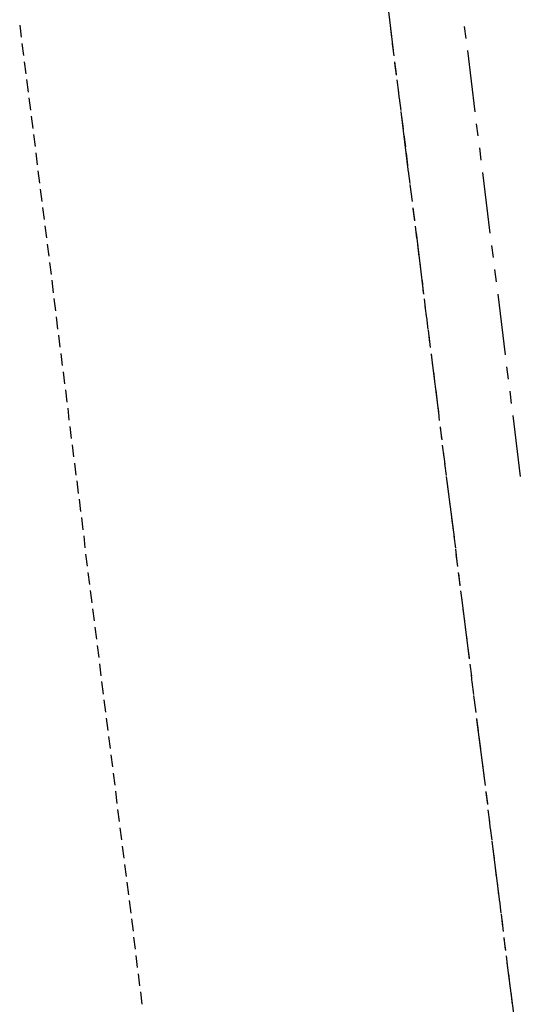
# Model space of a CAD drawing. Header units: feet. Extents: x -79 to 198, y -22 to 181.
# Tile 455 of 656: x 140 to 160, y 20 to 60. Entities that reach past the tile are written whole.
import ezdxf

# ---------------------------------------------------------------- set-up
doc = ezdxf.new("R2010")
doc.units = ezdxf.units.FT
doc.layers.add('A-LINEA', color=7, linetype='CONTINUOUS')

msp = doc.modelspace()

# ---------------------------------------------------------------- linework, layer by layer
at = {"layer": 'A-LINEA'}
for p, q in [((154.68, 61.3644), (154.9867, 58.8844)), ((139.7333, 59.9244), (139.8, 59.4311)), ((154.8533, 59.9111), (154.92, 59.4178)), ((157.88, 59.8711), (157.9467, 59.3778)), ((139.8267, 59.1778), (139.8933, 58.6844)), ((154.9467, 59.1644), (155.0133, 58.6711)), ((158.0133, 58.8844), (158.32, 56.3911)), ((139.92, 58.4311), (139.9867, 57.9378)), ((155.04, 58.4311), (155.1067, 57.9244)), ((155.04, 58.3911), (155.1067, 57.8844)), ((140.0133, 57.6978), (140.08, 57.1911)), ((155.1333, 57.6844), (155.2, 57.1778)), ((155.1733, 57.3911), (155.2267, 56.8978)), ((140.1067, 56.9511), (140.1733, 56.4578)), ((155.2267, 56.9378), (155.2933, 56.4444)), ((155.2933, 56.4044), (155.6, 53.9244)), ((140.2, 56.2044), (140.2667, 55.7111)), ((155.32, 56.1911), (155.3867, 55.6978)), ((158.3733, 55.8978), (158.44, 55.4044)), ((140.2933, 55.4578), (140.36, 54.9644)), ((155.4133, 55.4444), (155.48, 54.9511)), ((140.3867, 54.7111), (140.4533, 54.2178)), ((155.5067, 54.6978), (155.5733, 54.2044)), ((158.5067, 54.9111), (158.56, 54.4178)), ((140.48, 53.9778), (140.5467, 53.4711)), ((155.6, 53.9644), (155.6667, 53.4578)), ((158.6267, 53.9111), (158.9333, 51.4311)), ((140.5733, 53.2311), (140.64, 52.7244)), ((155.6667, 53.4178), (155.7333, 52.9244)), ((155.6933, 53.2178), (155.76, 52.7244)), ((140.6667, 52.4844), (140.7333, 51.9911)), ((155.7867, 52.4711), (155.8533, 51.9778)), ((155.7867, 52.4311), (155.8533, 51.9378)), ((140.76, 51.7378), (140.8267, 51.2444)), ((155.88, 51.7244), (155.9333, 51.2311)), ((155.92, 51.4444), (156.2267, 48.9511)), ((140.8533, 50.9911), (140.92, 50.4978)), ((155.9733, 50.9778), (156.0267, 50.4844)), ((159, 50.9378), (159.0667, 50.4444)), ((140.9467, 50.2444), (141.0133, 49.7511)), ((156.0667, 50.2311), (156.12, 49.7378)), ((159.12, 49.9511), (159.1867, 49.4444)), ((141.04, 49.5111), (141.1067, 49.0044)), ((156.16, 49.4978), (156.2133, 48.9911)), ((141.1333, 48.7644), (141.2, 48.2711)), ((156.2533, 48.7511), (156.3067, 48.2578)), ((159.2533, 48.9511), (159.56, 46.4711)), ((156.28, 48.4578), (156.3467, 47.9644)), ((141.2267, 48.0178), (141.28, 47.5244)), ((156.3467, 48.0044), (156.4, 47.5111)), ((156.4133, 47.4711), (156.4667, 46.9778)), ((141.32, 47.2711), (141.3733, 46.7778)), ((156.44, 47.2578), (156.4933, 46.7644)), ((141.4133, 46.5244), (141.4667, 46.0311)), ((156.5333, 46.5111), (156.5867, 46.0178)), ((156.5333, 46.4711), (156.84, 43.9911)), ((159.6133, 45.9778), (159.68, 45.4844)), ((141.5067, 45.7778), (141.56, 45.2844)), ((156.6267, 45.7778), (156.68, 45.2711)), ((141.6, 45.0444), (141.6533, 44.5378)), ((156.72, 45.0311), (156.7733, 44.5378)), ((159.7467, 44.9911), (159.8, 44.4844)), ((141.6933, 44.2978), (141.7467, 43.8044)), ((156.8133, 44.2844), (156.8667, 43.7911)), ((159.8667, 43.9911), (160.1733, 41.5111)), ((141.7867, 43.5511), (141.84, 43.0578)), ((156.9067, 43.5378), (156.96, 43.0444)), ((156.9067, 43.4978), (156.9733, 43.0044)), ((141.88, 42.8044), (141.9333, 42.3111)), ((156.9867, 42.7911), (157.0533, 42.2978)), ((157.0267, 42.5111), (157.0933, 42.0044)), ((141.9733, 42.0578), (142.0267, 41.5644)), ((157.08, 42.0444), (157.1467, 41.5511)), ((157.1467, 41.5111), (157.4667, 39.0311)), ((142.0667, 41.3244), (142.12, 40.8178)), ((157.1733, 41.3111), (157.24, 40.8044)), ((142.16, 40.5778), (142.2133, 40.0844)), ((157.2667, 40.5644), (157.3333, 40.0711)), ((142.2533, 39.8311), (142.3067, 39.3378)), ((157.36, 39.8178), (157.4267, 39.3244)), ((142.3467, 39.0844), (142.4, 38.5911)), ((157.4533, 39.0711), (157.52, 38.5778)), ((142.4267, 38.3378), (142.4933, 37.8444)), ((157.52, 38.5378), (157.5867, 38.0444)), ((157.5467, 38.3244), (157.6133, 37.8311)), ((142.52, 37.5911), (142.5867, 37.0978)), ((157.64, 37.5911), (157.7067, 37.0844)), ((157.6533, 37.5511), (157.7067, 37.0444)), ((142.6133, 36.8578), (142.68, 36.3511)), ((157.7333, 36.8444), (157.8, 36.3511)), ((157.7733, 36.5511), (158.08, 34.0711)), ((142.7067, 36.1111), (142.7733, 35.6178)), ((157.8267, 36.0978), (157.8933, 35.6044)), ((142.8, 35.3644), (142.8667, 34.8711)), ((157.92, 35.3511), (157.9867, 34.8578)), ((142.8933, 34.6178), (142.96, 34.1244)), ((158.0133, 34.6044), (158.08, 34.1111)), ((142.9867, 33.8711), (143.0533, 33.3778)), ((158.1067, 33.8578), (158.1733, 33.3644)), ((158.1467, 33.5778), (158.2, 33.0844)), ((143.08, 33.1378), (143.1467, 32.6311)), ((158.2, 33.1244), (158.2667, 32.6178)), ((158.2667, 32.5778), (158.3333, 32.0844)), ((143.1733, 32.3911), (143.24, 31.8978)), ((158.2933, 32.3778), (158.36, 31.8844)), ((143.2667, 31.6444), (143.3333, 31.1511)), ((158.3867, 31.6311), (158.4533, 31.1378)), ((158.3867, 31.5911), (158.7067, 29.1111)), ((143.36, 30.8978), (143.4267, 30.4044)), ((158.48, 30.8844), (158.5467, 30.3911)), ((143.4533, 30.1511), (143.52, 29.6578)), ((158.5733, 30.1378), (158.64, 29.6444)), ((143.5467, 29.4044), (143.6133, 28.9111)), ((158.6667, 29.4044), (158.7333, 28.8978)), ((143.64, 28.6711), (143.7067, 28.1644)), ((158.76, 28.6578), (158.8267, 28.1644)), ((158.76, 28.6178), (158.8267, 28.1244)), ((143.7333, 27.9244), (143.8, 27.4311)), ((158.8533, 27.9111), (158.92, 27.4178)), ((158.8933, 27.6178), (158.9467, 27.1244)), ((143.8267, 27.1778), (143.8933, 26.6844)), ((158.9467, 27.1644), (159.0133, 26.6711)), ((159.0133, 26.6311), (159.32, 24.1511)), ((143.92, 26.4311), (143.9867, 25.9378)), ((159.04, 26.4178), (159.1067, 25.9244)), ((144.0133, 25.6844), (144.08, 25.1911)), ((159.1333, 25.6711), (159.1867, 25.1778)), ((144.1067, 24.9511), (144.1733, 24.4444)), ((159.2267, 24.9378), (159.28, 24.4311)), ((144.2, 24.2044), (144.2667, 23.6978)), ((159.32, 24.1911), (159.3733, 23.6978)), ((144.2933, 23.4578), (144.36, 22.9644)), ((159.3867, 23.6578), (159.44, 23.1511)), ((159.4133, 23.4444), (159.4667, 22.9511)), ((144.3867, 22.7111), (144.4533, 22.2178)), ((159.5067, 22.6978), (159.56, 22.2044)), ((159.5067, 22.6578), (159.5733, 22.1644)), ((144.48, 21.9644), (144.5333, 21.4711)), ((159.6, 21.9511), (159.6533, 21.4578)), ((159.6267, 21.6711), (159.9467, 19.1911)), ((144.5733, 21.2178), (144.6267, 20.7244)), ((159.6933, 21.2178), (159.7467, 20.7111)), ((144.6667, 20.4844), (144.72, 19.9778)), ((159.7867, 20.4711), (159.84, 19.9644))]:
    msp.add_line(p, q, dxfattribs=at)

doc.saveas('drawing.dxf')
